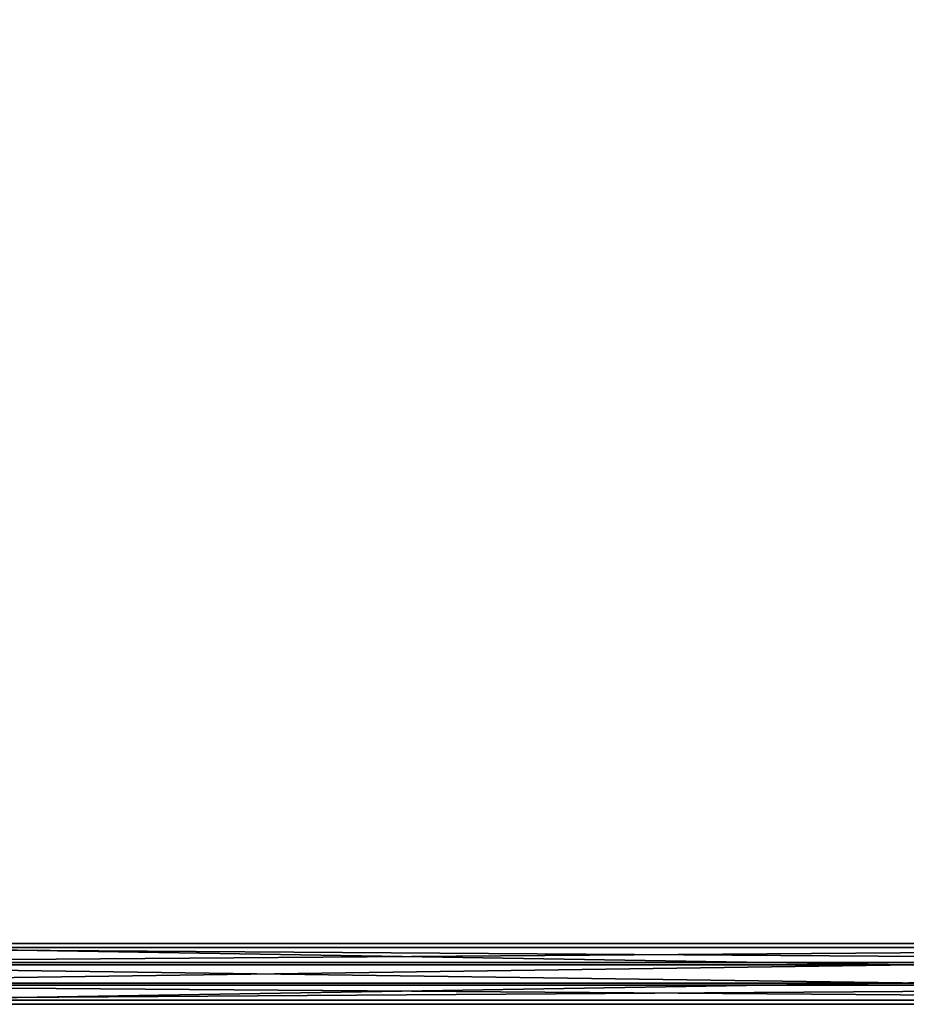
# Model space of a CAD drawing. Header units: millimetres. Extents: x 60485 to 71303, y 100 to 16900.
# Tile 342 of 656: x 68863 to 69676, y 3372 to 4276. Entities that reach past the tile are written whole.
import ezdxf

# ---------------------------------------------------------------- set-up
doc = ezdxf.new("R2010")
doc.units = ezdxf.units.MM
doc.layers.add('3', color=7, linetype='Continuous')
doc.layers.add('4', color=7, linetype='Continuous')

msp = doc.modelspace()

# ---------------------------------------------------------------- meshes
at = {"layer": '3', "color": 91}
mesh = msp.add_polyface(dxfattribs=at)
corners = [(68466.43, 6631.15, 4917.4), (68510.18, 6661.42, 4926.66), (70833.52, 3590.56, 3987.8), (70789.77, 3560.29, 3978.55), (68510.18, 6639.78, 4997.42), (70833.52, 3568.93, 4058.57), (68466.43, 6609.51, 4988.17), (70789.77, 3538.66, 4049.31), (68464, 6630.34, 4914.02), (68464, 6606.95, 4990.52), (70787.33, 3536.1, 4051.67), (70787.33, 3559.49, 3975.16), (68512.61, 6640.59, 5000.81), (70835.95, 3569.73, 4061.95), (68512.61, 6663.98, 4924.3), (70835.95, 3593.12, 3985.45)]
mesh.append_faces([[corners[k] for k in face] for face in [(0, 2, 3, 3), (1, 5, 2, 2), (4, 7, 5, 5), (6, 3, 7, 7), (8, 10, 11, 11), (9, 13, 10, 10), (12, 15, 13, 13), (14, 11, 15, 15)]], dxfattribs={"vtx0": -1, "color": 91})
mesh.append_faces([[corners[k] for k in face] for face in [(9, 6, 12, 12), (6, 8, 0, 0), (0, 8, 1, 1), (12, 4, 14, 14), (4, 12, 6, 6), (14, 1, 8, 8), (3, 10, 7, 7), (15, 2, 13, 13)]], dxfattribs={"vtx0": -1, "vtx1": -1, "color": 91})
mesh.append_faces([[corners[k] for k in face] for face in [(6, 9, 8, 8), (14, 4, 1, 1), (11, 3, 2, 2), (3, 11, 10, 10), (7, 10, 13, 13), (2, 15, 11, 11), (13, 2, 5, 5), (13, 5, 7, 7)]], dxfattribs={"vtx0": -1, "vtx2": -1, "vtx3": -1, "color": 91})
mesh.append_faces([[corners[k] for k in face] for face in [(0, 1, 2, 2), (1, 4, 5, 5), (4, 6, 7, 7), (6, 0, 3, 3), (8, 9, 10, 10), (9, 12, 13, 13), (12, 14, 15, 15), (14, 8, 11, 11)]], dxfattribs={"vtx2": -1, "vtx3": -1, "color": 91})
at = {"layer": '4', "color": 171}
mesh = msp.add_polyface(dxfattribs=at)
corners = [(70812, 3424.15, 3947.38), (70812, 3391.64, 3937.44), (68488, 3391.64, 3937.44), (68488, 3424.15, 3947.38), (70812, 3375.85, 3989.08), (68488, 3375.85, 3989.08), (70812, 3408.36, 3999.02), (68488, 3408.36, 3999.02), (70812, 3427.9, 3945.39), (70812, 3410.35, 4002.77), (68488, 3410.35, 4002.77), (68488, 3427.9, 3945.39), (70812, 3372.1, 3991.07), (68488, 3372.1, 3991.07), (70812, 3389.65, 3933.69), (68488, 3389.65, 3933.69)]
mesh.append_faces([[corners[k] for k in face] for face in [(0, 2, 3, 3), (1, 5, 2, 2), (4, 7, 5, 5), (6, 3, 7, 7), (8, 10, 11, 11), (9, 13, 10, 10), (12, 15, 13, 13), (14, 11, 15, 15)]], dxfattribs={"vtx0": -1, "color": 171})
mesh.append_faces([[corners[k] for k in face] for face in [(9, 6, 12, 12), (6, 8, 0, 0), (0, 8, 1, 1), (12, 4, 14, 14), (4, 12, 6, 6), (14, 1, 8, 8), (11, 3, 15, 15), (3, 10, 7, 7), (7, 10, 5, 5), (15, 2, 13, 13), (2, 15, 3, 3)]], dxfattribs={"vtx0": -1, "vtx1": -1, "color": 171})
mesh.append_faces([[corners[k] for k in face] for face in [(6, 9, 8, 8), (14, 4, 1, 1), (3, 11, 10, 10), (5, 10, 13, 13), (13, 2, 5, 5)]], dxfattribs={"vtx0": -1, "vtx2": -1, "vtx3": -1, "color": 171})
mesh.append_faces([[corners[k] for k in face] for face in [(0, 1, 2, 2), (1, 4, 5, 5), (4, 6, 7, 7), (6, 0, 3, 3), (8, 9, 10, 10), (9, 12, 13, 13), (12, 14, 15, 15), (14, 8, 11, 11)]], dxfattribs={"vtx2": -1, "vtx3": -1, "color": 171})

doc.saveas('drawing.dxf')
